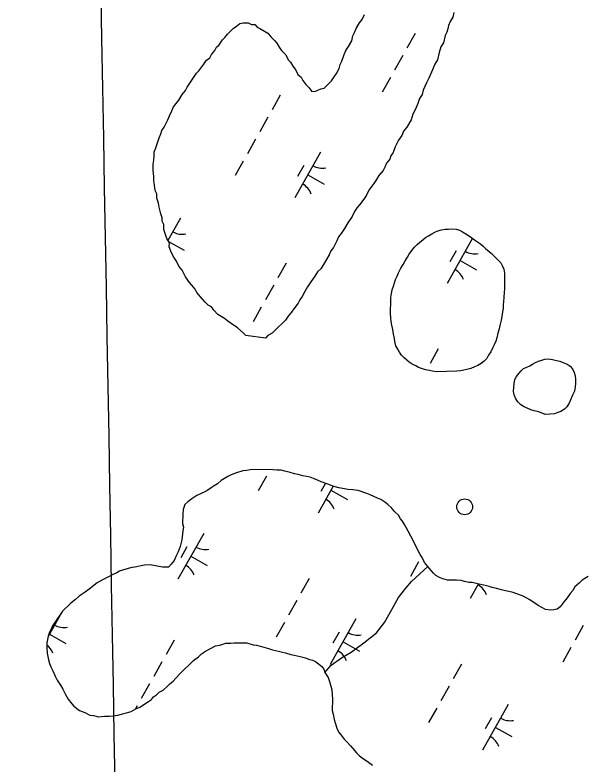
# Model space of a CAD drawing. Extents: x 3913936 to 3933962, y 195330 to 217741.
# Drawn here: x 3925058 to 3925601, y 209452 to 210166 of the extents above; entities that cross this region are included whole.
import ezdxf

# ---------------------------------------------------------------- set-up
doc = ezdxf.new("R2010")
doc.units = 0
for name, color, linetype in [('V-DOMW-TANK', 7, 'Continuous'), ('V-GRID-MAJR', 7, 'Continuous'), ('V-TOPO-SHOR', 7, 'Continuous'), ('V-WETL-SWMP', 7, 'Continuous')]:
    doc.layers.add(name, color=color, linetype=linetype)

msp = doc.modelspace()

# ---------------------------------------------------------------- linework, layer by layer
at = {"layer": 'V-DOMW-TANK'}
msp.add_circle((3925486.35, 209697.94), 7.5, dxfattribs=at)
at = {"layer": 'V-GRID-MAJR'}
msp.add_spline([(3925365.98, 197364.03), (3925326.04, 199633.54), (3925219.37, 205693.59), (3925112.71, 211753.63), (3925058.21, 214849.94)], degree=3, dxfattribs=at)
at = {"layer": 'V-TOPO-SHOR'}
msp.add_lwpolyline([(3925353.34, 209540.18), (3925359.33, 209547.17), (3925369.23, 209554.11), (3925378.34, 209559.49), (3925390.24, 209568.37), (3925402.55, 209578.02), (3925410.14, 209587.74), (3925416.98, 209600.22), (3925423.42, 209611.53), (3925430.21, 209620.47), (3925435.79, 209626.68), (3925451.29, 209641)], dxfattribs=at)
at = {"layer": 'V-WETL-SWMP'}
for p, q in [((3925439.24, 210148.67), (3925431.4, 210134.73)), ((3925427.48, 210127.75), (3925419.64, 210113.8)), ((3925415.72, 210106.83), (3925407.88, 210092.88)), ((3925310.8, 210090.09), (3925302.96, 210076.15)), ((3925299.04, 210069.17), (3925291.2, 210055.22)), ((3925287.28, 210048.25), (3925279.44, 210034.3)), ((3925349.21, 210035.9), (3925324.71, 209992.31)), ((3925275.52, 210027.33), (3925267.68, 210013.38)), ((3925333.17, 210023.12), (3925327.29, 210012.66)), ((3925336.96, 210014.11), (3925352.65, 210005.29)), ((3925215.84, 209972.94), (3925203.88, 209951.67)), ((3925204.47, 209950.65), (3925219.28, 209942.33)), ((3925493.85, 209953.76), (3925469.71, 209910.8)), ((3925478.17, 209941.61), (3925472.29, 209931.15)), ((3925316.26, 209929.91), (3925308.42, 209915.97)), ((3925481.96, 209932.6), (3925497.65, 209923.78)), ((3925304.5, 209908.99), (3925296.66, 209895.05)), ((3925292.74, 209888.07), (3925284.9, 209874.12)), ((3925461.26, 209848.41), (3925453.42, 209834.46)), ((3925269.06, 209730.2), (3925263.93, 209728.31)), ((3925274.98, 209732.09), (3925269.06, 209730.2)), ((3925278.52, 209732.44), (3925274.98, 209732.09)), ((3925284.03, 209733.54), (3925278.52, 209732.44)), ((3925304.06, 209733.28), (3925284.03, 209733.54)), ((3925307.58, 209732.84), (3925304.06, 209733.28)), ((3925311.51, 209732.78), (3925307.58, 209732.84)), ((3925315.03, 209731.95), (3925311.51, 209732.78)), ((3925320.12, 209730.71), (3925315.03, 209731.95)), ((3925324.43, 209729.47), (3925320.12, 209730.71)), ((3925327.95, 209728.64), (3925324.43, 209729.47)), ((3925332.25, 209727.4), (3925327.95, 209728.64)), ((3925254.43, 209722.94), (3925250.86, 209719.84)), ((3925260.77, 209726.78), (3925254.43, 209722.94)), ((3925263.93, 209728.31), (3925260.77, 209726.78)), ((3925297.55, 209727.06), (3925289.71, 209713.11)), ((3925335.78, 209726.96), (3925332.25, 209727.4)), ((3925339.31, 209726.13), (3925335.78, 209726.96)), ((3925342.43, 209724.91), (3925339.31, 209726.13)), ((3925346.34, 209723.29), (3925342.43, 209724.91)), ((3925349.85, 209721.67), (3925346.34, 209723.29)), ((3925356.89, 209719.22), (3925349.85, 209721.67)), ((3925244.92, 209715.99), (3925241.74, 209713.68)), ((3925247.69, 209717.92), (3925244.92, 209715.99)), ((3925250.86, 209719.84), (3925247.69, 209717.92)), ((3925361.06, 209717.53), (3925346.73, 209692.04)), ((3925353.77, 209720.31), (3925349.32, 209712.39)), ((3925360.79, 209717.6), (3925356.89, 209719.22)), ((3925366.66, 209715.95), (3925360.79, 209717.6)), ((3925375.28, 209714.27), (3925366.66, 209715.95)), ((3925379.99, 209714.21), (3925375.28, 209714.27)), ((3925385.09, 209713.35), (3925379.99, 209714.21)), ((3925231.47, 209708.71), (3925226.71, 209705.63)), ((3925235.42, 209710.62), (3925231.47, 209708.71)), ((3925238.97, 209712.14), (3925235.42, 209710.62)), ((3925241.74, 209713.68), (3925238.97, 209712.14)), ((3925358.98, 209713.84), (3925374.68, 209705.02)), ((3925393.3, 209710.49), (3925385.09, 209713.35)), ((3925396.42, 209709.27), (3925393.3, 209710.49)), ((3925403.45, 209706.04), (3925396.42, 209709.27)), ((3925219.96, 209700.22), (3925218.33, 209695.53)), ((3925222.74, 209702.54), (3925219.96, 209700.22)), ((3925226.71, 209705.63), (3925222.74, 209702.54)), ((3925406.58, 209704.82), (3925403.45, 209706.04)), ((3925410.47, 209702.41), (3925406.58, 209704.82)), ((3925413.19, 209700.02), (3925410.47, 209702.41)), ((3925416.68, 209696.83), (3925413.19, 209700.02)), ((3925218.33, 209695.53), (3925217.88, 209690.82)), ((3925419.78, 209693.26), (3925416.68, 209696.83)), ((3925423.27, 209690.07), (3925419.78, 209693.26)), ((3925217.88, 209690.82), (3925217.76, 209682.18)), ((3925425.19, 209686.51), (3925423.27, 209690.07)), ((3925427.12, 209684.13), (3925425.19, 209686.51)), ((3925217.76, 209682.18), (3925218.5, 209678.64)), ((3925218.5, 209678.64), (3925218.06, 209675.11)), ((3925429.04, 209680.96), (3925427.12, 209684.13)), ((3925430.57, 209678.19), (3925429.04, 209680.96)), ((3925237.87, 209672.67), (3925213.37, 209629.09)), ((3925218.06, 209675.11), (3925217.16, 209666.48)), ((3925432.49, 209674.63), (3925430.57, 209678.19)), ((3925435.18, 209669.88), (3925432.49, 209674.63)), ((3925217.16, 209666.48), (3925215.51, 209660.22)), ((3925438.24, 209663.95), (3925435.18, 209669.88)), ((3925215.51, 209660.22), (3925213.48, 209655.14)), ((3925221.83, 209659.89), (3925215.95, 209649.43)), ((3925440.53, 209659.21), (3925438.24, 209663.95)), ((3925443.98, 209652.48), (3925440.53, 209659.21)), ((3925211.86, 209652.02), (3925209.83, 209646.94)), ((3925213.48, 209655.14), (3925211.86, 209652.02)), ((3925225.62, 209650.88), (3925241.31, 209642.06)), ((3925445.91, 209649.71), (3925443.98, 209652.48)), ((3925207.04, 209643.44), (3925204.25, 209640.34)), ((3925209.83, 209646.94), (3925207.04, 209643.44)), ((3925442.55, 209645.55), (3925434.7, 209631.61)), ((3925448.2, 209644.97), (3925445.91, 209649.71)), ((3925451.29, 209641), (3925448.2, 209644.97)), ((3925157.85, 209636.63), (3925155.09, 209635.1)), ((3925161.41, 209637.76), (3925157.85, 209636.63)), ((3925169.29, 209640.02), (3925161.41, 209637.76)), ((3925172.44, 209640.37), (3925169.29, 209640.02)), ((3925178.35, 209641.86), (3925172.44, 209640.37)), ((3925181.49, 209642.21), (3925178.35, 209641.86)), ((3925187, 209642.53), (3925181.49, 209642.21)), ((3925198.75, 209640.41), (3925187, 209642.53)), ((3925204.25, 209640.34), (3925198.75, 209640.41)), ((3925454.38, 209637.42), (3925451.29, 209641)), ((3925456.7, 209634.64), (3925454.38, 209637.42)), ((3925142.04, 209628.59), (3925136.5, 209625.53)), ((3925147.97, 209631.66), (3925142.04, 209628.59)), ((3925150.74, 209633.19), (3925147.97, 209631.66)), ((3925155.09, 209635.1), (3925150.74, 209633.19)), ((3925338.29, 209629.65), (3925330.45, 209615.7)), ((3925459.03, 209632.65), (3925456.7, 209634.64)), ((3925462.54, 209630.64), (3925459.03, 209632.65)), ((3925465.67, 209629.42), (3925462.54, 209630.64)), ((3925469.97, 209628.18), (3925465.67, 209629.42)), ((3925600.77, 209629.59), (3925598, 209627.67)), ((3925603.94, 209631.52), (3925600.77, 209629.59)), ((3925132.14, 209622.05), (3925129.75, 209620.12)), ((3925136.5, 209625.53), (3925132.14, 209622.05)), ((3925478.61, 209628.07), (3925469.97, 209628.18)), ((3925482.92, 209627.62), (3925478.61, 209628.07)), ((3925486.06, 209626.79), (3925482.92, 209627.62)), ((3925490.36, 209625.95), (3925486.06, 209626.79)), ((3925493.5, 209625.91), (3925490.36, 209625.95)), ((3925499.56, 209624.46), (3925491.73, 209610.54)), ((3925498.59, 209624.66), (3925493.5, 209625.91)), ((3925504.47, 209623.41), (3925498.59, 209624.66)), ((3925509.56, 209622.16), (3925504.47, 209623.41)), ((3925512.68, 209620.94), (3925509.56, 209622.16)), ((3925591.24, 209621.87), (3925589.23, 209618.36)), ((3925595.22, 209625.35), (3925591.24, 209621.87)), ((3925598, 209627.67), (3925595.22, 209625.35)), ((3925124.2, 209615.87), (3925119.44, 209612.79)), ((3925129.75, 209620.12), (3925124.2, 209615.87)), ((3925516.6, 209620.1), (3925512.68, 209620.94)), ((3925521.3, 209618.86), (3925516.6, 209620.1)), ((3925525.21, 209618.03), (3925521.3, 209618.86)), ((3925528.34, 209617.2), (3925525.21, 209618.03)), ((3925532.65, 209616.36), (3925528.34, 209617.2)), ((3925542.03, 209612.7), (3925532.65, 209616.36)), ((3925586.84, 209615.25), (3925584.04, 209611.36)), ((3925589.23, 209618.36), (3925586.84, 209615.25)), ((3925113.09, 209607.38), (3925110.71, 209605.44)), ((3925115.87, 209609.7), (3925113.09, 209607.38)), ((3925119.44, 209612.79), (3925115.87, 209609.7)), ((3925326.53, 209608.73), (3925318.69, 209594.78)), ((3925548.27, 209609.47), (3925542.03, 209612.7)), ((3925556.44, 209603.87), (3925548.27, 209609.47)), ((3925581.24, 209607.86), (3925579.24, 209605.14)), ((3925584.04, 209611.36), (3925581.24, 209607.86)), ((3925110.71, 209605.44), (3925103.54, 209598.47)), ((3925563.47, 209600.24), (3925556.44, 209603.87)), ((3925568.17, 209599.39), (3925563.47, 209600.24)), ((3925574.46, 209600.49), (3925571.31, 209599.74)), ((3925577.25, 209602.81), (3925574.46, 209600.49)), ((3925579.24, 209605.14), (3925577.25, 209602.81)), ((3925102.49, 209597), (3925089.84, 209574.5)), ((3925100.75, 209594.58), (3925098.74, 209591.46)), ((3925103.54, 209598.47), (3925100.75, 209594.58)), ((3925571.31, 209599.74), (3925568.17, 209599.39)), ((3925096.74, 209588.74), (3925093.93, 209584.46)), ((3925098.74, 209591.46), (3925096.74, 209588.74)), ((3925314.77, 209587.8), (3925306.93, 209573.86)), ((3925382.86, 209591.16), (3925358.36, 209547.58)), ((3925091.11, 209578.61), (3925089.88, 209574.69)), ((3925092.71, 209581.33), (3925091.11, 209578.61)), ((3925093.93, 209584.46), (3925092.71, 209581.33)), ((3925366.83, 209578.38), (3925360.95, 209567.92)), ((3925599.3, 209584.96), (3925591.46, 209571.02)), ((3925089.88, 209574.69), (3925088.62, 209568.43)), ((3925091.01, 209576.59), (3925106.7, 209567.77)), ((3925088.62, 209568.43), (3925088.56, 209564.11)), ((3925088.56, 209564.11), (3925088.88, 209558.61)), ((3925209.86, 209571.07), (3925202.02, 209557.12)), ((3925244.86, 209563.22), (3925249.21, 209565.52)), ((3925249.21, 209565.52), (3925253.15, 209566.25)), ((3925253.15, 209566.25), (3925259.06, 209568.14)), ((3925259.06, 209568.14), (3925263.77, 209568.07)), ((3925263.77, 209568.07), (3925266.92, 209568.42)), ((3925266.92, 209568.42), (3925279.09, 209568.26)), ((3925279.09, 209568.26), (3925284.96, 209566.61)), ((3925284.96, 209566.61), (3925288.1, 209566.18)), ((3925288.1, 209566.18), (3925292.79, 209564.94)), ((3925292.79, 209564.94), (3925299.44, 209562.89)), ((3925370.61, 209569.37), (3925386.31, 209560.55)), ((3925088.88, 209558.61), (3925089.97, 209552.31)), ((3925232.97, 209555.13), (3925235.75, 209557.84)), ((3925235.75, 209557.84), (3925239.72, 209560.54)), ((3925239.72, 209560.54), (3925244.86, 209563.22)), ((3925299.44, 209562.89), (3925303.35, 209561.66)), ((3925303.35, 209561.66), (3925309.23, 209560.4)), ((3925309.23, 209560.4), (3925312.75, 209559.57)), ((3925312.75, 209559.57), (3925315.88, 209558.74)), ((3925315.88, 209558.74), (3925320.97, 209557.11)), ((3925320.97, 209557.11), (3925324.1, 209556.67)), ((3925587.54, 209564.04), (3925579.7, 209550.1)), ((3925089.97, 209552.31), (3925091.11, 209548.76)), ((3925198.1, 209550.14), (3925190.25, 209536.2)), ((3925215.48, 209539.26), (3925228.21, 209551.66)), ((3925228.21, 209551.66), (3925232.97, 209555.13)), ((3925324.1, 209556.67), (3925329.59, 209555.42)), ((3925329.59, 209555.42), (3925334.68, 209554.17)), ((3925334.68, 209554.17), (3925337.8, 209552.96)), ((3925337.8, 209552.96), (3925341.32, 209551.73)), ((3925341.32, 209551.73), (3925344.45, 209550.51)), ((3925344.45, 209550.51), (3925347.17, 209548.51)), ((3925091.11, 209548.76), (3925092.24, 209545.6)), ((3925092.24, 209545.6), (3925094.15, 209541.65)), ((3925347.17, 209548.51), (3925350.27, 209545.72)), ((3925350.27, 209545.72), (3925352.21, 209543.34)), ((3925352.21, 209543.34), (3925353.34, 209540.18)), ((3925483.29, 209548.14), (3925475.45, 209534.19)), ((3925094.15, 209541.65), (3925096.44, 209536.51)), ((3925096.44, 209536.51), (3925098.36, 209532.95)), ((3925211.49, 209534.6), (3925215.48, 209539.26)), ((3925353.34, 209540.18), (3925356.42, 209535.43)), ((3925098.36, 209532.95), (3925101.44, 209528.2)), ((3925186.33, 209529.22), (3925178.49, 209515.28)), ((3925203.54, 209527.24), (3925205.92, 209529.56)), ((3925205.92, 209529.56), (3925208.7, 209531.88)), ((3925208.7, 209531.88), (3925211.49, 209534.6)), ((3925356.42, 209535.43), (3925357.55, 209531.49)), ((3925357.55, 209531.49), (3925359.06, 209527.15)), ((3925101.44, 209528.2), (3925103.74, 209524.24)), ((3925103.74, 209524.24), (3925106.42, 209519.1)), ((3925192.82, 209518.74), (3925195.6, 209521.45)), ((3925195.6, 209521.45), (3925199.17, 209523.37)), ((3925199.17, 209523.37), (3925203.54, 209527.24)), ((3925359.06, 209527.15), (3925359.8, 209523.6)), ((3925359.8, 209523.6), (3925360.13, 209518.88)), ((3925471.53, 209527.22), (3925463.69, 209513.27)), ((3925106.42, 209519.1), (3925108.72, 209514.75)), ((3925108.72, 209514.75), (3925112.2, 209510.38)), ((3925185.28, 209512.56), (3925188.05, 209514.48)), ((3925188.05, 209514.48), (3925190.05, 209516.81)), ((3925190.05, 209516.81), (3925192.82, 209518.74)), ((3925360.13, 209518.88), (3925360.46, 209514.56)), ((3925360.46, 209514.56), (3925360.32, 209503.96)), ((3925112.2, 209510.38), (3925114.13, 209508)), ((3925114.13, 209508), (3925119.58, 209504)), ((3925174.57, 209508.3), (3925172.93, 209505.38)), ((3925173.4, 209505.65), (3925176.96, 209507.17)), ((3925176.96, 209507.17), (3925185.28, 209512.56)), ((3925527.86, 209509.65), (3925503.36, 209466.07)), ((3925119.58, 209504), (3925124.66, 209501.97)), ((3925124.66, 209501.97), (3925129.34, 209499.55)), ((3925156.04, 209499.59), (3925159.59, 209500.33)), ((3925159.59, 209500.33), (3925164.32, 209501.84)), ((3925164.32, 209501.84), (3925168.66, 209502.96)), ((3925168.66, 209502.96), (3925173.4, 209505.65)), ((3925360.32, 209503.96), (3925361.06, 209500.41)), ((3925361.06, 209500.41), (3925362.17, 209495.29)), ((3925459.77, 209506.29), (3925451.93, 209492.35)), ((3925129.34, 209499.55), (3925132.86, 209499.11)), ((3925132.86, 209499.11), (3925137.56, 209497.87)), ((3925137.56, 209497.87), (3925143.46, 209498.58)), ((3925143.46, 209498.58), (3925147.78, 209498.52)), ((3925147.78, 209498.52), (3925151.71, 209498.86)), ((3925151.71, 209498.86), (3925156.04, 209499.59)), ((3925362.17, 209495.29), (3925362.92, 209492.14)), ((3925511.83, 209496.87), (3925505.95, 209486.41)), ((3925362.92, 209492.14), (3925364.8, 209486.23)), ((3925364.8, 209486.23), (3925366.72, 209482.67)), ((3925515.61, 209487.86), (3925531.3, 209479.04)), ((3925366.72, 209482.67), (3925368.65, 209480.28)), ((3925368.65, 209480.28), (3925371.75, 209476.71)), ((3925371.75, 209476.71), (3925374.06, 209473.93)), ((3925374.06, 209473.93), (3925377.55, 209470.35)), ((3925377.55, 209470.35), (3925379.87, 209467.57)), ((3925379.87, 209467.57), (3925383.35, 209463.59)), ((3925383.35, 209463.59), (3925386.07, 209460.81)), ((3925386.07, 209460.81), (3925388.79, 209458.81)), ((3925388.79, 209458.81), (3925394.63, 209454.8)), ((3925394.63, 209454.8), (3925398.52, 209452))]:
    msp.add_line(p, q, dxfattribs=at)
for points in [[(3925201.37, 209957.32), (3925199.86, 209962.05), (3925199.93, 209966.76), (3925198.4, 209969.93), (3925198.44, 209973.07), (3925196.92, 209977.01), (3925195.43, 209983.32), (3925194.7, 209987.25), (3925193.19, 209991.99), (3925193.24, 209995.91), (3925191.71, 209999.08), (3925191, 210004.58), (3925190.27, 210008.52), (3925190.32, 210012.45), (3925189.62, 210018.74), (3925189.69, 210024.24), (3925190.53, 210028.15), (3925190.58, 210032.08), (3925190.63, 210036.01), (3925192.25, 210039.91), (3925193.89, 210044.61), (3925195.52, 210049.3), (3925197.14, 210053.2), (3925197.97, 210056.33), (3925200.37, 210059.44), (3925203.6, 210066.47), (3925205.22, 210070.38), (3925207.64, 210075.06), (3925209.27, 210078.96), (3925214.06, 210085.18), (3925217.27, 210090.64), (3925220.47, 210094.52), (3925222.08, 210097.65), (3925225.28, 210102.32), (3925227.69, 210106.21), (3925230.9, 210110.88), (3925233.28, 210113.21), (3925238.08, 210119.43), (3925240.49, 210123.32), (3925243.66, 210125.64), (3925245.27, 210128.76), (3925248.46, 210132.64), (3925250.08, 210135.76), (3925252.46, 210138.09), (3925255.67, 210142.76), (3925258.05, 210145.08), (3925260.45, 210148.19), (3925262.84, 210150.52), (3925266.02, 210153.62), (3925269.19, 210155.93), (3925272.37, 210158.25), (3925275.52, 210158.99), (3925280.23, 210158.93), (3925283.35, 210157.32), (3925286.49, 210157.27), (3925288.82, 210154.89), (3925291.94, 210153.27), (3925295.83, 210150.87), (3925298.95, 210149.26), (3925302.04, 210145.29), (3925305.14, 210142.1), (3925307.47, 210139.72), (3925309.77, 210135.76), (3925312.09, 210132.59), (3925315.96, 210128.61), (3925318.25, 210123.86), (3925320.58, 210121.48), (3925322.88, 210117.52), (3925325.2, 210114.35), (3925327.49, 210109.6), (3925330.6, 210107.21), (3925332.13, 210104.04), (3925335.22, 210100.08), (3925338.32, 210096.89), (3925340.64, 210093.72), (3925343.78, 210093.68), (3925349.31, 210095.96), (3925352.46, 210096.71), (3925354.84, 210099.03), (3925357.23, 210101.36), (3925359.62, 210103.68), (3925362.03, 210107.58), (3925364.42, 210110.68), (3925366.84, 210115.37), (3925367.68, 210119.28), (3925369.29, 210122.4), (3925371.73, 210128.65), (3925373.35, 210132.56), (3925375.76, 210136.46), (3925378.98, 210141.91), (3925379.82, 210146.61), (3925381.44, 210149.73), (3925383.06, 210153.64), (3925386.27, 210159.1), (3925388.67, 210162.21), (3925391.09, 210166.89)], [(3925475.95, 210168.91), (3925475.1, 210164.21), (3925472.69, 210160.31), (3925471.07, 210156.4), (3925470.24, 210153.27), (3925469.42, 210150.14), (3925467.8, 210147.02), (3925466.14, 210139.97), (3925463.73, 210136.08), (3925462.09, 210130.6), (3925460.42, 210123.55), (3925458.02, 210119.66), (3925454.77, 210111.85), (3925452.34, 210106.38), (3925449.92, 210101.7), (3925446.69, 210094.67), (3925445.85, 210090.76), (3925443.44, 210086.86), (3925441.81, 210082.17), (3925439.38, 210076.7), (3925436.96, 210072.02), (3925435.32, 210066.55), (3925431.3, 210059.53), (3925428.1, 210055.65), (3925426.48, 210051.74), (3925423.28, 210047.07), (3925421.67, 210043.95), (3925420.05, 210040.83), (3925418.41, 210035.35), (3925416.01, 210032.24), (3925415.19, 210029.11), (3925411.99, 210025.22), (3925410.37, 210021.32), (3925408.76, 210018.2), (3925404.77, 210013.54), (3925402.36, 210009.64), (3925399.95, 210005.75), (3925395.16, 209999.53), (3925392.74, 209994.85), (3925390.33, 209990.95), (3925386.33, 209985.5), (3925383.95, 209983.18), (3925381.54, 209979.28), (3925379.12, 209974.6), (3925375.11, 209968.37), (3925371.9, 209962.92), (3925368.69, 209958.25), (3925366.29, 209955.14), (3925364.67, 209951.23), (3925361.45, 209944.99), (3925359.05, 209941.88), (3925357.43, 209937.97), (3925355.02, 209934.08), (3925351.8, 209928.62), (3925349.4, 209924.73), (3925346.21, 209921.63), (3925343.81, 209917.73), (3925339.81, 209912.29), (3925336.6, 209907.61), (3925334.18, 209902.93), (3925331.77, 209898.25), (3925329.37, 209895.14), (3925327.76, 209892.02), (3925323.76, 209886.58), (3925321.36, 209883.47), (3925318.17, 209879.58), (3925315.76, 209875.69), (3925312.57, 209872.59), (3925308.6, 209868.71), (3925306.21, 209866.39), (3925303.03, 209863.29), (3925299.07, 209860.98), (3925296.68, 209858.66), (3925277.86, 209861.26), (3925275.54, 209863.65), (3925270.1, 209868.43), (3925263.87, 209872.45), (3925260.76, 209874.84), (3925257.65, 209877.24), (3925251.42, 209881.25), (3925247.55, 209885.23), (3925245.23, 209888.4), (3925242.11, 209890.01), (3925239.01, 209893.2), (3925236.69, 209895.58), (3925231.27, 209901.94), (3925229.74, 209905.1), (3925226.65, 209909.07), (3925224.33, 209911.46), (3925220.48, 209917.01), (3925218.95, 209920.17), (3925217.42, 209923.33), (3925214.33, 209927.3), (3925212.03, 209932.04), (3925208.96, 209936.8), (3925206.66, 209941.54), (3925205.14, 209945.49), (3925205.2, 209949.41), (3925202.89, 209953.37), (3925201.37, 209957.32)], [(3925459.27, 209826.53), (3925455.74, 209827.16), (3925452.8, 209827.79), (3925449.08, 209828.43), (3925445.37, 209829.66), (3925442.43, 209830.68), (3925439.7, 209832.09), (3925436.39, 209833.9), (3925433.47, 209835.71), (3925431.14, 209837.7), (3925428.61, 209839.89), (3925426.29, 209842.48), (3925424.17, 209845.25), (3925422.63, 209848.02), (3925420.91, 209851.38), (3925419.98, 209855.32), (3925419.43, 209858.28), (3925418.7, 209862.41), (3925417.97, 209866.74), (3925417.05, 209871.07), (3925416.5, 209874.42), (3925416.16, 209878.35), (3925415.82, 209881.89), (3925415.88, 209886.4), (3925415.93, 209890.53), (3925415.97, 209893.67), (3925416.02, 209897.4), (3925416.66, 209901.12), (3925417.29, 209904.65), (3925418.52, 209907.97), (3925419.54, 209911.3), (3925420.57, 209914.42), (3925421.98, 209917.74), (3925423.2, 209920.87), (3925425.62, 209925.16), (3925427.83, 209928.86), (3925429.84, 209932.37), (3925432.04, 209935.87), (3925433.65, 209938.6), (3925436.05, 209942.1), (3925438.65, 209945.41), (3925441.04, 209947.73), (3925443.62, 209950.05), (3925446.4, 209952.18), (3925449.18, 209954.5), (3925451.95, 209956.03), (3925455.11, 209957.95), (3925458.08, 209959.49), (3925460.85, 209960.82), (3925464.39, 209961.76), (3925467.74, 209962.3), (3925471.08, 209962.46), (3925474.22, 209962.61), (3925478.15, 209962.56), (3925481.48, 209961.53), (3925484.4, 209959.73), (3925487.32, 209958.12), (3925490.05, 209956.51), (3925493.16, 209954.31), (3925495.69, 209952.31), (3925498.61, 209950.31), (3925501.33, 209948.31), (3925504.05, 209946.11), (3925506.57, 209943.72), (3925509.48, 209941.33), (3925512.01, 209939.33), (3925515.11, 209936.15), (3925518.02, 209933.16), (3925520.92, 209930.18), (3925522.46, 209927.21), (3925523.59, 209924.25), (3925524.33, 209920.51), (3925524.28, 209916.59), (3925524.22, 209912.07), (3925524.18, 209908.93), (3925524.13, 209905.59), (3925523.89, 209902.26), (3925523.63, 209897.35), (3925523.38, 209893.43), (3925523.15, 209890.29), (3925522.9, 209886.95), (3925522.47, 209883.62), (3925521.62, 209879.11), (3925520.99, 209875.79), (3925519.94, 209870.69), (3925519.11, 209867.56), (3925517.88, 209863.46), (3925516.84, 209858.95), (3925516.01, 209855.82), (3925514.59, 209852.3), (3925513.18, 209849.58), (3925511.17, 209845.67), (3925509.16, 209842.36), (3925507.35, 209839.24), (3925504.96, 209836.53), (3925502.18, 209834.4), (3925498.82, 209832.68), (3925495.85, 209831.15), (3925492.1, 209829.63), (3925488.55, 209828.69), (3925485.6, 209827.95)], [(3925485.6, 209827.95), (3925482.45, 209827.6), (3925478.91, 209827.25), (3925459.27, 209826.53)]]:
    msp.add_lwpolyline(points, dxfattribs=at)
msp.add_lwpolyline([(3925563, 209785.88), (3925558.71, 209787.71), (3925555.58, 209788.73), (3925552.64, 209789.36), (3925549.31, 209790.38), (3925545.8, 209791.8), (3925542.48, 209793.42), (3925539.75, 209795.02), (3925536.85, 209798.01), (3925534.92, 209800.78), (3925533.4, 209804.54), (3925532.85, 209807.88), (3925533.1, 209811.8), (3925533.54, 209815.14), (3925534.18, 209819.06), (3925535.59, 209821.98), (3925537.79, 209824.9), (3925539.99, 209827.42), (3925542.37, 209829.55), (3925545.53, 209830.88), (3925548.3, 209832.22), (3925551.07, 209833.76), (3925553.84, 209835.49), (3925556.8, 209836.82), (3925559.76, 209837.77), (3925562.71, 209838.51), (3925566.26, 209839.05), (3925569.98, 209838.22), (3925573.89, 209837.38), (3925576.83, 209836.75), (3925580.74, 209835.13), (3925583.86, 209833.71), (3925586.78, 209831.91), (3925588.91, 209829.52), (3925590.63, 209825.77), (3925591.57, 209822.81), (3925591.92, 209819.47), (3925591.87, 209815.54), (3925591.43, 209812.21), (3925590.98, 209808.09), (3925589.16, 209804.19), (3925587.54, 209800.48), (3925585.73, 209796.77), (3925583.52, 209793.27), (3925581.33, 209790.94), (3925577.96, 209788.83), (3925575, 209787.69), (3925571.85, 209786.55)], close=True, dxfattribs=at)
for centre, start, end in [((3925350.7, 210038.07), 239.88608, 281.42974), ((3925323.63, 209989.91), 19.88608, 61.42973), ((3925217.33, 209975.11), 239.88608, 281.42974), ((3925495.7, 209956.56), 239.88608, 281.42974), ((3925468.63, 209908.4), 19.88608, 61.42973), ((3925345.66, 209689.64), 19.88608, 61.42973), ((3925239.36, 209674.84), 239.88608, 281.42974), ((3925212.29, 209626.68), 19.88608, 61.42973), ((3925490.65, 209608.13), 19.88608, 61.42973), ((3925104.76, 209600.55), 239.88608, 281.42974), ((3925384.36, 209593.33), 239.88608, 281.42974), ((3925077.68, 209552.39), 19.88608, 51.78205), ((3925357.29, 209545.17), 19.88608, 61.42973), ((3925529.35, 209511.82), 239.88608, 281.42974), ((3925502.28, 209463.67), 19.88608, 61.42973)]:
    msp.add_arc(centre, 17.62, start, end, dxfattribs=at)

doc.saveas('drawing.dxf')
